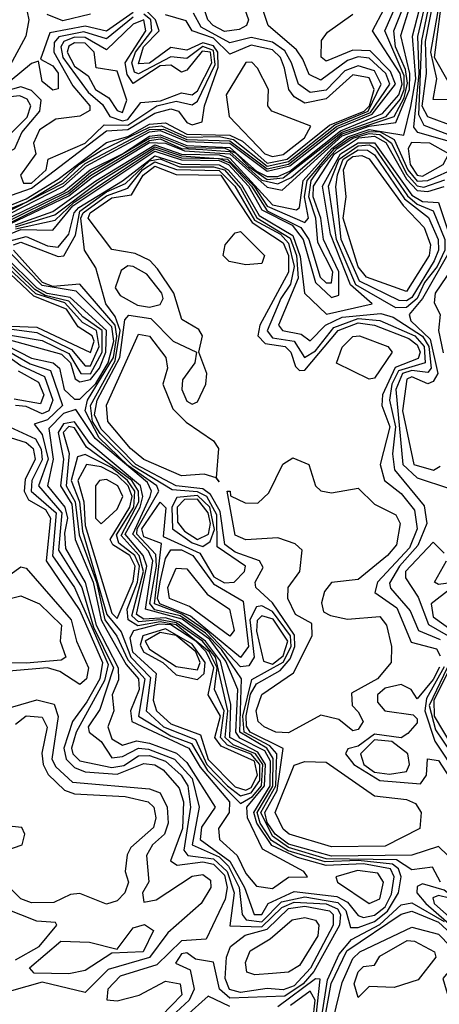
# Model space of a CAD drawing. Extents: x 2889633 to 3052318, y 540750 to 918690.
# Tile 561 of 656: x 2985433 to 2986216, y 834127 to 835966. Entities that reach past the tile are written whole.
import ezdxf

# ---------------------------------------------------------------- set-up
doc = ezdxf.new("R2010")
doc.units = 0

msp = doc.modelspace()

# ---------------------------------------------------------------- linework, layer by layer
at = {"layer": '0CON02XD'}
for points in [[(2985402.1, 835577.9), (2985525, 835636.9), (2985568.8, 835671.2), (2985675, 835736.3), (2985704.9, 835734.9), (2985740.7, 835720.7), (2985825, 835715.3), (2985895, 835652.6), (2985923, 835647), (2986035, 835748.6), (2986085, 835767), (2986135, 835773.5), (2986160.4, 835835), (2986160.9, 835865), (2986144.2, 835935.8), (2986195, 836097.5)], [(2985425, 835582.6), (2985495, 835607.2), (2985575.2, 835664.8), (2985685, 835731.9), (2985735, 835714.7), (2985805, 835713.2), (2985825, 835707.1), (2985905, 835620), (2985949.8, 835610.2), (2985955.3, 835614.7), (2985961.9, 835665), (2986015.4, 835725), (2986045, 835746.8), (2986085, 835760.2), (2986150, 835750), (2986163.2, 835803.2), (2986172.2, 835855), (2986166.2, 835935), (2986213.1, 836115)], [(2986235, 835737.9), (2986176, 835755), (2986168.8, 835765), (2986178.4, 835865), (2986176, 835934), (2986218.2, 836115)], [(2986245, 835746.4), (2986188.1, 835768.1), (2986178.2, 835788.2), (2986183.4, 835926.6), (2986223, 836115)], [(2986245, 835765.7), (2986195, 835784.4), (2986184.2, 835804.2), (2986192.2, 835865), (2986190.2, 835925), (2986227.7, 836115)], [(2986245, 835815.6), (2986205, 835816.7), (2986211.3, 835855), (2986200.3, 835905), (2986237.7, 836115)], [(2985393.9, 835576.1), (2985525, 835641.3), (2985565.4, 835674.6), (2985675, 835740.2), (2985695, 835742.8), (2985735, 835725.1), (2985775, 835723), (2985825, 835719.2), (2985885, 835666.2), (2985915, 835658.9), (2985939.4, 835670.6), (2986035, 835752.4), (2986132, 835785), (2986150.6, 835819.4), (2986157, 835847), (2986152.8, 835872.8), (2986134.2, 835915), (2986131.5, 835945), (2986162.9, 836025)], [(2985397.4, 835582.6), (2985523.6, 835645), (2985565, 835680), (2985675, 835744.1), (2985695, 835746.6), (2985745, 835726.8), (2985815.9, 835725.9), (2985836.3, 835716.3), (2985861.1, 835691.1), (2985895, 835667.3), (2985925, 835670), (2986034.2, 835755.8), (2986117.1, 835785), (2986143.3, 835816.7), (2986150.5, 835835), (2986150.5, 835860.5), (2986114.4, 835945), (2986154.1, 836035.9)], [(2985400.9, 835589.1), (2985515.6, 835645), (2985564.6, 835685.4), (2985625, 835715.1), (2985675, 835748.1), (2985695, 835750.5), (2985745, 835730.4), (2985825, 835727.1), (2985875, 835683), (2985895, 835672.7), (2985915, 835673), (2985937.5, 835682.5), (2986031.8, 835758.2), (2986109.9, 835790.1), (2986140.9, 835825), (2986146.9, 835845), (2986143.4, 835865), (2986091.4, 835945), (2986135, 836027.5)], [(2986235, 835846), (2986207.4, 835895), (2986223.8, 836025)], [(2985849.2, 835995), (2985860, 835965), (2985856.2, 835955), (2985842.6, 835947.4), (2985815, 835943.6), (2985794.2, 835955), (2985784.4, 835965), (2985771.2, 836005)], [(2985443.8, 835995), (2985450, 835965), (2985444.6, 835935), (2985367.1, 835792.9)], [(2985392.1, 835597.9), (2985515, 835660.5), (2985555, 835697), (2985675, 835760.7), (2985701.4, 835761.4), (2985745, 835741.8), (2985825, 835739.4), (2985895, 835687.3), (2985935, 835695.9), (2986024, 835766), (2986087.5, 835792.5), (2986123.8, 835845), (2986116.6, 835865), (2986085, 835893.8), (2986065, 835896.1), (2986045, 835889.2), (2985995, 835852.9), (2985973.5, 835863.5), (2985961.7, 835891.7), (2985949.5, 835909.5), (2985896.7, 835955), (2985883.9, 835993.9)], [(2985383.7, 835606.3), (2985445, 835631), (2985505, 835667.7), (2985595, 835736.3), (2985635, 835747.3), (2985675, 835770.7), (2985705, 835772.7), (2985745, 835751.8), (2985825, 835750), (2985848.6, 835738.6), (2985895, 835697.7), (2985932.5, 835705), (2986011.3, 835768.7), (2986076, 835795), (2986086, 835805), (2986094.7, 835835), (2986085, 835856.7), (2986055, 835862.5), (2986005, 835817.7), (2985965, 835809.5), (2985945, 835821.4), (2985935.6, 835835), (2985927.1, 835875), (2985920, 835895), (2985905, 835909.2), (2985865, 835918), (2985825, 835901.4), (2985795, 835931.3), (2985754.7, 835944.7), (2985743.6, 835963.6), (2985705, 835974.6)], [(2985388.3, 835601.7), (2985445, 835625.1), (2985512.1, 835665), (2985544.5, 835695.5), (2985585, 835721.2), (2985675, 835765.1), (2985697.6, 835767.6), (2985745, 835746.2), (2985805, 835747.4), (2985831.8, 835741.8), (2985895, 835692.2), (2985935, 835701), (2986021, 835769), (2986083.7, 835795), (2986107.9, 835845), (2986095, 835870), (2986065, 835879.6), (2986039.9, 835870.1), (2986005, 835833.8), (2985975, 835829.4), (2985953.1, 835845), (2985940.4, 835885), (2985927.6, 835907.6), (2985905, 835923.3), (2985865, 835932.3), (2985825, 835922.5), (2985771.7, 835951.7), (2985757.7, 835977.7)], [(2985389.2, 835590.8), (2985515, 835654.4), (2985557.5, 835692.5), (2985675, 835756.2), (2985695, 835758.6), (2985745, 835737.8), (2985825, 835734.9), (2985895, 835682.5), (2985937.5, 835692.5), (2986026.7, 835763.3), (2986090.6, 835789.4), (2986134.2, 835845), (2986125, 835869.1), (2986087.3, 835907.3), (2986055, 835908.5), (2986005, 835888), (2985995.8, 835895.8), (2985996.4, 835926.4), (2986007.6, 835942.4), (2986055, 835975.7)], [(2985405, 835633.5), (2985455, 835650.8), (2985595, 835758.2), (2985635, 835760.7), (2985685, 835790.7), (2985715, 835798.8), (2985729.2, 835795), (2985745, 835773.3), (2985755, 835769.4), (2985773.8, 835775), (2985777.8, 835805), (2985803.4, 835876.6), (2985803, 835905), (2985795, 835916.6), (2985775, 835922.5), (2985745, 835908.5), (2985715, 835913.5), (2985675, 835884.3), (2985655, 835882.9), (2985663.9, 835915), (2985693.1, 835945), (2985686.7, 835965), (2985670.7, 835980.7)], [(2985645, 835979.2), (2985595, 835943.9), (2985555, 835953.2), (2985489.1, 835940.9), (2985471.7, 835891.7), (2985495, 835879.2), (2985505, 835865.8), (2985505, 835836.7), (2985495, 835834.2), (2985475, 835850), (2985468.3, 835888.3), (2985455, 835883.8), (2985415, 835850.9)], [(2985645, 835970), (2985595, 835929.6), (2985552.8, 835942.8), (2985506.3, 835933.7), (2985497.3, 835922.7), (2985496.8, 835905), (2985531.9, 835841.9), (2985564.2, 835805), (2985564, 835796), (2985545, 835785.7), (2985500.2, 835779.8), (2985470, 835760), (2985458.9, 835735), (2985463.3, 835715), (2985434.5, 835675), (2985440.2, 835660.2)], [(2985440.2, 835660.2), (2985455, 835660.6), (2985482.7, 835685), (2985486.2, 835705), (2985555.5, 835735), (2985590.5, 835769.5), (2985635, 835768.9), (2985689.2, 835805), (2985725, 835813.3), (2985755, 835806.5), (2985765, 835813.3), (2985798.1, 835881.9), (2985795, 835908), (2985775, 835915.8), (2985745, 835892.9), (2985715, 835896.2), (2985655, 835864.6), (2985647.4, 835867.4), (2985642.5, 835885), (2985649.4, 835905), (2985679.7, 835945), (2985677.8, 835965), (2985665, 835975.6)], [(2985565, 835975.8), (2985513.7, 835963.7), (2985484, 835975)], [(2985625, 835776.6), (2985635, 835779.1), (2985659.1, 835810.9), (2985695.8, 835814.2), (2985735, 835828.9), (2985755, 835825.5), (2985765, 835832.7), (2985791.9, 835885), (2985788.9, 835905), (2985773.3, 835906.7), (2985745, 835871.4), (2985735, 835867.5), (2985715, 835880.8), (2985695, 835879.1), (2985645, 835846.7), (2985633.3, 835863.3), (2985630, 835885), (2985668.2, 835945), (2985665, 835965.3), (2985645, 835957.5), (2985595, 835909.2), (2985555, 835932.2), (2985535, 835932.8), (2985515.5, 835925), (2985509.7, 835915), (2985513.7, 835895), (2985560.5, 835830.5), (2985587.4, 835807.4), (2985601.4, 835785), (2985625, 835776.6)], [(2985625, 835792.2), (2985632.9, 835815), (2985615, 835869.2), (2985575.7, 835875.7), (2985571.8, 835905), (2985555, 835921.8), (2985535, 835922.4), (2985525, 835916.2), (2985521.4, 835905), (2985535, 835878.5), (2985560.9, 835860.9), (2985574.5, 835835), (2985599.5, 835819.5), (2985615, 835796), (2985625, 835792.2)], [(2985905, 835709.8), (2985925, 835714.1), (2985964.6, 835745), (2985976.5, 835766.5), (2985903.3, 835795), (2985896, 835805), (2985897.5, 835835), (2985877.1, 835875), (2985866.1, 835886.1), (2985855, 835885.5), (2985818.1, 835825), (2985823.8, 835785), (2985890.8, 835715), (2985905, 835709.8)], [(2985345, 835686.7), (2985365, 835691.6), (2985424, 835725), (2985436.7, 835755), (2985470.6, 835795), (2985472.9, 835815), (2985455, 835833.1), (2985435, 835840), (2985415, 835834.7), (2985372.7, 835767.3), (2985332, 835728), (2985327.3, 835715), (2985333, 835693), (2985345, 835686.7)], [(2985365, 835701.1), (2985446.7, 835783.3), (2985453.8, 835805), (2985446.9, 835816.9), (2985433.4, 835823.4), (2985415, 835821.8), (2985400.2, 835805), (2985379.7, 835760.3), (2985338.1, 835725), (2985341.8, 835701.8), (2985365, 835701.1)], [(2985413.8, 835565), (2985435, 835573.7), (2985495, 835572.5), (2985532.3, 835617.7), (2985685, 835720.1), (2985735, 835703.9), (2985805, 835702.4), (2985823, 835695), (2985860.1, 835655), (2985885, 835610.2), (2985941.7, 835581.7), (2985962, 835555), (2985984.8, 835474.8), (2986015, 835446.5), (2986028.7, 835451.3), (2986028.7, 835495), (2986000.2, 835555), (2985995.2, 835595), (2985981, 835635), (2985981.3, 835655), (2986020.5, 835715), (2986065.3, 835745), (2986095, 835748.3), (2986116.3, 835736.3), (2986155, 835667.6), (2986175, 835646.9), (2986195, 835644.7), (2986225, 835654)], [(2985424.9, 835575.1), (2985499, 835591), (2985534.8, 835625), (2985685, 835724.3), (2985735, 835707.6), (2985805, 835706.1), (2985825, 835698.3), (2985865.4, 835655), (2985895, 835608.8), (2985957.6, 835577.6), (2985972.8, 835555), (2985993.8, 835485), (2986005, 835474.4), (2986015, 835474), (2986017.5, 835495), (2985989.6, 835549.6), (2985985.7, 835595), (2985972.8, 835635), (2985977, 835665), (2985995, 835690.7), (2986025.4, 835725), (2986055, 835744.3), (2986085, 835753.1), (2986105, 835750.9), (2986127.2, 835735), (2986155, 835677.5), (2986175, 835655.2), (2986187.1, 835652.9), (2986226.8, 835666.8)], [(2985425, 835578.9), (2985498.8, 835601.2), (2985578.6, 835661.4), (2985685, 835728.1), (2985735, 835711.2), (2985821, 835705), (2985870.7, 835655), (2985895, 835617.4), (2985965, 835587.1), (2985971.9, 835595), (2985964.8, 835635), (2985969.6, 835665), (2986020.4, 835725), (2986048.9, 835745), (2986085, 835756.8), (2986106.1, 835756.1), (2986132, 835742), (2986157.5, 835685), (2986175, 835664.3), (2986195, 835665.3), (2986250, 835690)], [(2985415, 835552.7), (2985445, 835560.5), (2985485, 835543.1), (2985505, 835540.9), (2985524.8, 835565.2), (2985534.8, 835605), (2985543.3, 835615), (2985625.1, 835664.9), (2985685, 835711.2), (2985735, 835695.7), (2985805, 835694.4), (2985822.3, 835685), (2985847, 835657), (2985879.8, 835599.8), (2985942.6, 835562.6), (2985956.4, 835523.6), (2985964.6, 835454.6), (2986005.4, 835415.4), (2986090.8, 835435), (2986050.4, 835470.4), (2986013.4, 835565), (2985998.3, 835655), (2986031.6, 835715), (2986065, 835735.8), (2986095, 835735.9), (2986165, 835637.8), (2986185, 835626.1), (2986215, 835624.2), (2986237.4, 835555)], [(2986135, 835427.5), (2986060.6, 835470.6), (2986024, 835555), (2986009.3, 835655), (2986029.5, 835705), (2986065, 835729.7), (2986085, 835731.9), (2986095, 835726.2), (2986156.6, 835636.6), (2986175, 835621.2), (2986205, 835608.9), (2986226.4, 835555), (2986226.2, 835535), (2986211.9, 835505), (2986188.6, 835475), (2986174.7, 835445), (2986155, 835428.4), (2986135, 835427.5)], [(2986185, 835673.1), (2986223.1, 835695), (2986234.2, 835715), (2986198.8, 835735), (2986164, 835736), (2986157.8, 835725), (2986161.6, 835695), (2986174.7, 835675), (2986185, 835673.1)], [(2986155, 835440.6), (2986141.4, 835441.4), (2986067.1, 835477.1), (2986033.3, 835555), (2986023.2, 835653.2), (2986026, 835676), (2986036.7, 835705), (2986065, 835722.5), (2986082.2, 835722.2), (2986095, 835712.9), (2986151, 835631), (2986196.2, 835596.2), (2986213.8, 835555), (2986214.6, 835535), (2986206.4, 835515), (2986165, 835447.1), (2986155, 835440.6)], [(2986155, 835458), (2986080, 835485), (2986065, 835504.2), (2986036.7, 835595), (2986042.5, 835635), (2986037.6, 835685), (2986045, 835702.9), (2986055, 835710), (2986071.9, 835711.9), (2986085, 835705.5), (2986148.5, 835618.5), (2986187.7, 835577.7), (2986199.5, 835545), (2986197.5, 835525), (2986155, 835458)], [(2985421.5, 835545), (2985435, 835550), (2985505, 835523.6), (2985515.5, 835524.5), (2985537.1, 835562.9), (2985545, 835608.3), (2985595, 835644.1), (2985630.3, 835659.7), (2985675, 835701.8), (2985695, 835705.6), (2985731, 835691), (2985795, 835690.8), (2985815.2, 835685), (2985845, 835651.2), (2985875.7, 835595.7), (2985937.7, 835557.7), (2985949.7, 835525), (2985952.6, 835482.6), (2985915.8, 835395), (2985923.3, 835385), (2985958.3, 835378.3), (2985975, 835366.2), (2986004, 835395), (2986035, 835410.3), (2986107.1, 835417.1), (2986130, 835410), (2986185, 835374.7), (2986196.4, 835355), (2986201.2, 835315), (2986195, 835306.7), (2986165, 835310.8), (2986147.3, 835305), (2986135.3, 835275), (2986148.2, 835135), (2986175, 835110), (2986235, 835090)], [(2986218.6, 834355), (2986203.3, 834383.3), (2986165, 834378.1), (2986136.6, 834396.6), (2986005, 834398.9), (2985935, 834419.5), (2985905, 834440.8), (2985883.1, 834485), (2985910.8, 834535), (2985912.8, 834595), (2985899.6, 834609.6), (2985852.2, 834635), (2985849.2, 834665), (2985866.2, 834733.8), (2985925, 834765.8), (2985939.5, 834795), (2985938.7, 834815), (2985905, 834860.4), (2985885, 834870.9), (2985875, 834869.4), (2985862.5, 834845), (2985870.4, 834775), (2985860.9, 834759.1), (2985845, 834757.3), (2985782.9, 834822.9), (2985735.6, 834855.6), (2985684.6, 834874.6), (2985697.5, 834987.5), (2985665, 834999.6), (2985660.8, 835015), (2985695, 835064.4), (2985705.9, 835054.1), (2985700.6, 835000.6), (2985769.5, 834969.5), (2985795.6, 834925), (2985815, 834913.8), (2985833.3, 834915), (2985852.5, 834935), (2985854.2, 834945), (2985801.3, 834981.3), (2985800.8, 835040.8), (2985782.1, 835075), (2985765, 835083.8), (2985717.5, 835087.5), (2985645, 835131.6), (2985582.9, 835192.9), (2985568.8, 835215), (2985565.2, 835245), (2985611.3, 835328.7), (2985620.5, 835385), (2985611.4, 835411.4), (2985593.5, 835435), (2985575, 835502.5), (2985553.8, 835535), (2985547.4, 835595), (2985551.2, 835605), (2985595, 835636.7), (2985635, 835651.1), (2985662.2, 835685), (2985685, 835700), (2985725.9, 835685.9), (2985805, 835684.1), (2985834.8, 835655), (2985871.5, 835591.5), (2985919.6, 835565), (2985935, 835548.5), (2985945.6, 835505), (2985938.5, 835471.5), (2985920.4, 835445), (2985894.6, 835384.6), (2985905, 835371.5), (2985945.3, 835365.3), (2985964.5, 835334.5), (2985985, 835347.3), (2986019.2, 835390.8), (2986065, 835407.9), (2986105, 835404), (2986170.4, 835375), (2986187.8, 835355), (2986189.6, 835325), (2986139.9, 835310.1), (2986127.6, 835285), (2986123.4, 835255), (2986134.2, 835205), (2986128.8, 835155), (2986132.5, 835125), (2986187.8, 835057.8), (2986192.9, 835025), (2986176.2, 834983.8), (2986142, 834945), (2986123.1, 834913.1), (2986125, 834903.8), (2986161.7, 834861.7), (2986177.5, 834825), (2986217.9, 834807.9)], [(2986232.2, 834405), (2986215, 834421.5), (2986165, 834405.7), (2986015, 834403.7), (2985935, 834426), (2985910, 834445), (2985895, 834466.2), (2985890.4, 834485), (2985913.8, 834526.2), (2985924.6, 834604.6), (2985862.9, 834635), (2985856.1, 834646.1), (2985855.6, 834665.6), (2985864, 834706), (2985874.8, 834725.2), (2985919.4, 834750.6), (2985937.7, 834772.3), (2985946.4, 834795), (2985946.2, 834816.2), (2985905, 834876.7), (2985873.8, 834905), (2985872.5, 834915), (2985887.3, 834942.7), (2985880.8, 834955), (2985835, 834971.2), (2985815.8, 834985.8), (2985807.1, 835047.1), (2985789, 835079), (2985775, 835089.7), (2985725.2, 835095.2), (2985649.5, 835135), (2985585, 835200.8), (2985572.4, 835227.6), (2985577.4, 835255), (2985620.2, 835335), (2985629.5, 835405), (2985636.4, 835413.6), (2985677.9, 835407.9), (2985719.4, 835365), (2985763.3, 835345), (2985760, 835325), (2985736.7, 835293.3), (2985735.4, 835275), (2985745, 835253.1), (2985755, 835247.5), (2985765, 835252), (2985780.6, 835285), (2985782.5, 835305), (2985767.5, 835345), (2985774.2, 835375), (2985767.1, 835387.1), (2985735.6, 835405.6), (2985720.5, 835455), (2985690.3, 835500.3), (2985675.6, 835515.6), (2985648.7, 835528.7), (2985605, 835536.7), (2985560.5, 835595), (2985564.6, 835605), (2985605, 835632.7), (2985641.7, 835638.3), (2985663.6, 835675), (2985685, 835691.9), (2985725, 835676.7), (2985808.4, 835675), (2985866.7, 835586.7), (2985925, 835548.9), (2985934.7, 835525), (2985935, 835494), (2985880.9, 835395), (2985877.5, 835375), (2985890.9, 835360.9), (2985928.8, 835355), (2985939.1, 835345), (2985948, 835318), (2985955, 835310.6), (2985965, 835311.1), (2986027.7, 835385), (2986065, 835399.6), (2986095.2, 835395.2), (2986159.5, 835370.5), (2986175, 835358.2), (2986180.3, 835345), (2986177, 835333), (2986133.6, 835316.4), (2986110.4, 835265), (2986108.9, 835245), (2986124.1, 835205), (2986105.7, 835135), (2986114, 835105), (2986145, 835080.6), (2986169.9, 835049.9), (2986174.6, 835015), (2986160.6, 834979.4), (2986100.9, 834915), (2986095.8, 834895.8), (2986137.2, 834867.2), (2986163.4, 834803.4), (2986210.8, 834790.8), (2986217.5, 834777.5)], [(2985855, 835507.5), (2985823.9, 835513.9), (2985812.5, 835525), (2985816.7, 835545), (2985835, 835567.5), (2985845, 835570), (2985890, 835525), (2985885, 835510), (2985855, 835507.5)], [(2985396.4, 835355), (2985452.8, 835322.8), (2985490.3, 835310.3), (2985512.7, 835245), (2985485, 835218.2), (2985460, 835210), (2985475, 835190.8), (2985486.1, 835145), (2985468.2, 835095), (2985511.7, 835045), (2985505.4, 834975), (2985548.8, 834905), (2985571, 834831), (2985608.3, 834755), (2985582.4, 834677.6), (2985561.1, 834645), (2985562.5, 834635), (2985585, 834618), (2985605, 834587.5), (2985625, 834589.5), (2985654.7, 834605.3), (2985673.7, 834603.7), (2985722.2, 834585), (2985755, 834548.9), (2985767.8, 834495), (2985754.7, 834424.7), (2985805, 834402.5), (2985822.6, 834385), (2985842.6, 834345), (2985848.5, 834295), (2985855.7, 834285), (2985885, 834280.8), (2985921.6, 834318.4), (2985965, 834327.4), (2986027, 834317), (2986042, 834302), (2986050.3, 834270.3), (2986065, 834270.5), (2986095, 834281.8), (2986119.2, 834300.8), (2986140, 834335), (2986144.7, 834365), (2986139.8, 834379.8), (2986128.6, 834388.6), (2986065, 834395.4), (2986003, 834393), (2985933.8, 834413.8), (2985903.1, 834433.1), (2985882, 834465), (2985876.2, 834485), (2985905.5, 834534.5), (2985906.1, 834586.1), (2985894.3, 834605), (2985843.7, 834635), (2985846.7, 834735), (2985809.7, 834789.7), (2985779.9, 834819.9), (2985732.5, 834852.5), (2985685, 834863.9), (2985675.7, 834875.7), (2985688.5, 834945), (2985687.1, 834967.1), (2985651.5, 835005), (2985652.1, 835015), (2985692.7, 835085), (2985689.2, 835095), (2985635, 835133.4), (2985581.6, 835185), (2985555.2, 835235), (2985559.5, 835255), (2985608, 835335), (2985614.6, 835374.6), (2985611.1, 835395), (2985545, 835471.9), (2985495, 835467.6), (2985475.8, 835475), (2985421.6, 835535)], [(2985407.8, 835357.8), (2985455, 835333.5), (2985495.7, 835325), (2985507.5, 835315), (2985516.2, 835275), (2985535, 835256.9), (2985545, 835256.7), (2985575, 835286.1), (2985598.3, 835325), (2985608.8, 835365), (2985605, 835392.3), (2985538.7, 835458.7), (2985475, 835469.2), (2985415, 835530)], [(2986236.3, 835535), (2986184.7, 835445), (2986160, 835415), (2986163, 835403), (2986199.2, 835369.2), (2986213.2, 835305), (2986205, 835290), (2986195, 835285.6), (2986165, 835298.5), (2986155.5, 835294.5), (2986147.2, 835235), (2986168.6, 835135), (2986205.5, 835124.5), (2986217.9, 835132.1)], [(2985355, 835384.2), (2985510.9, 835340.9), (2985527.9, 835325), (2985536.7, 835295), (2985545, 835289.2), (2985565, 835293.8), (2985582, 835315), (2985593.5, 835345), (2985594.8, 835385), (2985526.9, 835446.9), (2985484.4, 835454.4), (2985464.9, 835464.9), (2985404.5, 835524.5)], [(2985361.1, 835395), (2985465, 835381.6), (2985529.7, 835349.7), (2985555, 835319.4), (2985565, 835319.5), (2985581.6, 835355), (2985576.4, 835385), (2985550.1, 835400.1), (2985517, 835437), (2985463.4, 835453.4), (2985401.6, 835511.6)], [(2985375, 835383.4), (2985475, 835366.5), (2985525, 835342.5), (2985547.1, 835305), (2985565, 835304.2), (2985586.8, 835345), (2985586.8, 835385), (2985550.8, 835410.8), (2985525, 835439.8), (2985480.7, 835450.7), (2985461.5, 835461.5), (2985400.9, 835520.9)], [(2985385, 835394.8), (2985465, 835391.7), (2985565, 835344.3), (2985571.8, 835365), (2985568.5, 835375), (2985542.2, 835392.2), (2985520.3, 835425), (2985459.1, 835449.1), (2985392.2, 835512.2)], [(2986249.7, 835515), (2986208.4, 835455), (2986206.6, 835436.6), (2986218, 835415), (2986214.6, 835385.4), (2986223.3, 835343.3)], [(2985675, 835428.9), (2985695, 835434), (2985700.8, 835445), (2985698.1, 835455), (2985670.2, 835490.2), (2985645, 835504.4), (2985635, 835505.7), (2985622.6, 835497.4), (2985611.2, 835465), (2985620.6, 835450.6), (2985652.6, 835432.6), (2985675, 835428.9)], [(2985805, 835102.5), (2985800, 835110), (2985777.2, 835117.2), (2985735, 835113.9), (2985665, 835144.2), (2985639.6, 835165), (2985597.5, 835215), (2985595, 835246), (2985655, 835378.1), (2985675, 835374.4), (2985705.6, 835335), (2985708.9, 835315), (2985700, 835285), (2985719.1, 835239.1), (2985744, 835214), (2985795, 835179.2), (2985804.3, 835165), (2985800, 835110), (2985805, 835102.5)], [(2986085, 835294.2), (2986024.2, 835324.2), (2986035, 835353.8), (2986055, 835374.2), (2986067.5, 835375), (2986120, 835355), (2986128, 835345), (2986095, 835296.2), (2986085, 835294.2)], [(2985397.2, 835347.2), (2985435, 835319.7), (2985479.2, 835299.2), (2985494.6, 835255), (2985487.5, 835235), (2985475, 835229.6), (2985445, 835243.3), (2985425, 835245.3)], [(2985430, 835310), (2985468.4, 835288.4), (2985477.9, 835265), (2985471.9, 835248.1), (2985422.9, 835257.1)], [(2986075, 834289.2), (2986095, 834293.5), (2986115, 834309.3), (2986127.1, 834332.9), (2986132.1, 834365), (2986125, 834379.7), (2986075, 834389.5), (2986005, 834386.4), (2985951.4, 834401.4), (2985903.5, 834423.5), (2985875.8, 834465), (2985869.8, 834485), (2985900.5, 834535), (2985901, 834581), (2985890.4, 834600.4), (2985844.1, 834624.1), (2985836.3, 834635), (2985840.3, 834715), (2985817.7, 834767.7), (2985788, 834808), (2985736.2, 834846.2), (2985667.8, 834865), (2985681.8, 834955), (2985673.3, 834973.3), (2985644.1, 835005), (2985676.7, 835075), (2985678.9, 835085), (2985671.3, 835101.3), (2985573.8, 835183.8), (2985537.9, 835237.9), (2985515, 835230), (2985487.6, 835202.4), (2985495.2, 835144.8), (2985484.6, 835095), (2985517.3, 835055), (2985522.3, 835035), (2985516.8, 835006.8), (2985518.3, 834978.3), (2985555, 834914.5), (2985575.8, 834835), (2985617, 834755), (2985617.4, 834732.6), (2985605.7, 834705), (2985608.9, 834675), (2985597.5, 834645), (2985605, 834622.5), (2985625, 834611.1), (2985651.3, 834618.7), (2985675, 834614.7), (2985725.9, 834595.9), (2985745, 834578.5), (2985798.1, 834495), (2985772.4, 834457.6), (2985770, 834435), (2985825, 834394.1), (2985852.8, 834345), (2985870.8, 834295), (2985885, 834294.6), (2985896.7, 834315), (2985945, 834337.5), (2986025, 834328.4), (2986045, 834317.7), (2986065, 834293.1), (2986075, 834289.2)], [(2985905, 834343.1), (2985935, 834364.5), (2985970, 834365), (2985963.3, 834375), (2985886.4, 834416.4), (2985858.4, 834475), (2985857.1, 834495), (2985890, 834535), (2985891.9, 834575), (2985877.6, 834597.6), (2985825.2, 834625), (2985827, 834687), (2985807.5, 834767.5), (2985779.7, 834805), (2985730.7, 834840.7), (2985705, 834848.6), (2985665, 834846.3), (2985650.7, 834855), (2985670.2, 834945), (2985663.3, 834965), (2985629.6, 835005), (2985658, 835055), (2985662.6, 835075), (2985658.5, 835095), (2985563.9, 835173.9), (2985535, 835214.7), (2985515, 835210.8), (2985504.8, 835195), (2985514.7, 835145), (2985508.9, 835095), (2985530.6, 835060.6), (2985536.7, 834995), (2985570, 834915), (2985585.1, 834845.1), (2985595.4, 834825.4), (2985631.6, 834761.6), (2985654.7, 834734.7), (2985655.8, 834715), (2985639.7, 834675), (2985642.5, 834655), (2985748.4, 834605), (2985770, 834570), (2985824.7, 834505), (2985824.1, 834485), (2985804.1, 834455), (2985806.1, 834435), (2985838.9, 834405), (2985855, 834371.5), (2985875, 834347.3), (2985905, 834343.1)], [(2985413.8, 835205), (2985462.6, 835182.6), (2985473.3, 835163.3), (2985475, 835143.8), (2985455.4, 835105), (2985454.7, 835085), (2985500.9, 835045), (2985494.2, 834964.2), (2985535.4, 834905), (2985598.2, 834761.8), (2985591.5, 834731.5), (2985538.2, 834635), (2985529.5, 834605), (2985532.2, 834595), (2985545, 834581.9), (2985605, 834568.9), (2985627.2, 834572.8), (2985655, 834590.8), (2985675, 834591.3), (2985705, 834580.8), (2985734.4, 834555), (2985746.9, 834535), (2985752, 834495), (2985739.1, 834415), (2985746.7, 834405), (2985795, 834398.6), (2985820.4, 834375), (2985833.3, 834335), (2985825, 834273.3), (2985885, 834271.5), (2985922.1, 834307.9), (2985945, 834318), (2986004.8, 834314.8), (2986026.1, 834305), (2986032, 834295), (2986030, 834275), (2985981.9, 834188.1), (2985961.8, 834165), (2985927.9, 834142.1), (2985825, 834138.5), (2985806.2, 834155), (2985795, 834206), (2985761.2, 834211.2), (2985745, 834223.3), (2985735, 834221.2), (2985724, 834204), (2985751.2, 834191.2), (2985758.5, 834155), (2985749.5, 834135), (2985717.1, 834105)], [(2985845, 834501.9), (2985867.8, 834515), (2985884.5, 834535), (2985886.9, 834575), (2985873, 834595), (2985831.6, 834611.6), (2985816.5, 834625), (2985821.5, 834675), (2985798.5, 834775), (2985774, 834805), (2985725, 834839.6), (2985695.1, 834845.1), (2985655, 834840.9), (2985642.6, 834852.6), (2985664.1, 834935), (2985655.9, 834965), (2985622.3, 835002.3), (2985655.1, 835065), (2985654.8, 835085), (2985642.1, 835105), (2985557.4, 835167.4), (2985535, 835203.6), (2985525, 835205.8), (2985514.3, 835195), (2985525.4, 835155.4), (2985519.5, 835095), (2985536.7, 835065), (2985543.8, 835003.8), (2985576.3, 834915), (2985592.1, 834845), (2985614.5, 834814.5), (2985635, 834770), (2985666.4, 834735), (2985654.6, 834665), (2985715, 834628.4), (2985753.7, 834613.7), (2985783.5, 834563.5), (2985845, 834501.9)], [(2985415, 835185.5), (2985445, 835176.2), (2985458.2, 835165), (2985462.1, 835145), (2985443.3, 835106.7), (2985441.6, 835085), (2985449.3, 835069.3), (2985480.9, 835050.9), (2985490.4, 835035), (2985482.3, 834955), (2985545, 834862.5), (2985587.5, 834765), (2985582.6, 834735), (2985558, 834692), (2985531.3, 834655), (2985515.3, 834605), (2985520, 834585), (2985535, 834569.2), (2985555, 834561.3), (2985615, 834556.5), (2985665, 834576.4), (2985685, 834574.4), (2985700.8, 834565), (2985730.7, 834530.7), (2985738.7, 834505), (2985736.7, 834455), (2985714.6, 834394.6), (2985726.9, 834386.9), (2985775, 834393.3), (2985795, 834388.8), (2985815, 834368.2), (2985820.3, 834345), (2985816.5, 834323.5), (2985781.2, 834248.8), (2985735, 834245.4), (2985689.2, 834200.8), (2985620.5, 834179.5), (2985597.5, 834155), (2985595.6, 834135.6), (2985615, 834133.3), (2985656.2, 834143.8), (2985705, 834170), (2985732.5, 834165), (2985735.6, 834145), (2985697.1, 834105)], [(2985845, 834516.5), (2985865, 834521.6), (2985881.1, 834545), (2985881.3, 834575), (2985865, 834594.2), (2985820.6, 834610.6), (2985808.1, 834625), (2985814.8, 834675), (2985796.6, 834715), (2985801.3, 834755), (2985786.4, 834785), (2985725, 834835.5), (2985695, 834841), (2985653.7, 834833.7), (2985635.3, 834845), (2985633.8, 834865), (2985653, 834915), (2985656.6, 834945), (2985648, 834965), (2985618.3, 834988.3), (2985613.7, 835003.7), (2985645.8, 835055), (2985647.9, 835085), (2985634.4, 835105), (2985605, 835128.8), (2985555, 835153.8), (2985540.9, 835149.1), (2985529.2, 835105), (2985544.4, 835065), (2985550.3, 835010.3), (2985595.8, 834855), (2985622.4, 834822.4), (2985640.7, 834775), (2985677, 834737), (2985669.1, 834675), (2985701.5, 834645), (2985761.2, 834621.2), (2985782.4, 834575), (2985820.8, 834535), (2985845, 834516.5)], [(2985935, 834633.9), (2985911.2, 834635), (2985889.2, 834645), (2985878.1, 834655), (2985874.2, 834675), (2985885, 834705.5), (2985943.8, 834746.2), (2985978.8, 834815), (2985978.3, 834838.3), (2985947.5, 834855), (2985933.6, 834885), (2985934.4, 834905), (2985955.8, 834935), (2985960, 834975), (2985947, 834987), (2985915, 834998), (2985855, 834994.5), (2985835, 835003.3), (2985820, 835085), (2985825.7, 835085), (2985826.2, 835076.2), (2985853.6, 835063.6), (2985877.4, 835062.6), (2985897.9, 835082.1), (2985924.4, 835135.6), (2985942.7, 835147.3), (2985972.5, 835135), (2985985.4, 835095.4), (2985995, 835085.7), (2986015, 835081.9), (2986065, 835090.6), (2986095, 835060.8), (2986135, 835040.8), (2986142.9, 835025), (2986136.2, 834985), (2986119.5, 834965), (2986065, 834920.5), (2986015, 834914.4), (2986002, 834898), (2985996.4, 834876.4), (2986000, 834860), (2986013, 834853), (2986045, 834846.2), (2986105, 834851.4), (2986117.5, 834835), (2986126.9, 834795), (2986126.5, 834765), (2986100.6, 834735), (2986052, 834708), (2986053.3, 834685), (2986065, 834673.3), (2986073.8, 834655), (2986065, 834640), (2986055, 834637.5), (2986028.7, 834658.7), (2985995, 834666.7), (2985935, 834633.9)], [(2985615, 834847.1), (2985645, 834917.1), (2985648.5, 834945), (2985638.8, 834965), (2985606.9, 834985), (2985601.8, 834995), (2985638.3, 835055), (2985642.9, 835075), (2985635.6, 835095), (2985614.7, 835115), (2985585, 835130.5), (2985557.5, 835135), (2985541.8, 835105), (2985553, 835065), (2985555, 835020.8), (2985605, 834857.5), (2985615, 834847.1)], [(2985585, 835024.4), (2985615, 835051.8), (2985625.3, 835075), (2985615.9, 835095), (2985595, 835107.1), (2985582, 835105), (2985574.5, 835095), (2985574.7, 835034.7), (2985585, 835024.4)], [(2985775, 834981.8), (2985788.7, 834991.3), (2985796.5, 835013.5), (2985788.1, 835055), (2985765, 835077.2), (2985726.5, 835073.5), (2985717.2, 835055), (2985718.2, 835015), (2985755, 834988.4), (2985775, 834981.8)], [(2985765, 834994.7), (2985785.2, 835005), (2985789, 835025), (2985784.8, 835045), (2985765, 835070), (2985740.6, 835069.4), (2985727, 835055), (2985727.6, 835027.6), (2985740.5, 835010.5), (2985765, 834994.7)], [(2985845, 834774.6), (2985751.5, 834851.5), (2985694.7, 834875), (2985690.4, 834885), (2985695, 834915.7), (2985705, 834959.2), (2985715, 834975.5), (2985735, 834975.9), (2985756.4, 834965), (2985795, 834912), (2985849.8, 834879.8), (2985860.3, 834795), (2985845, 834774.6)], [(2986225, 834969.2), (2986205, 834990), (2986153.3, 834935), (2986153.3, 834923.3), (2986177, 834887), (2986196, 834836), (2986232.5, 834815)], [(2985394.5, 834915.5), (2985435, 834944), (2985445, 834941.2), (2985528.8, 834845), (2985538.9, 834805), (2985561.2, 834755), (2985557.9, 834735), (2985545, 834724.4), (2985508.2, 834748.2), (2985485, 834755.3), (2985375.9, 834745.9)], [(2985825, 834814.5), (2985749.7, 834869.7), (2985712.7, 834885), (2985709.7, 834905), (2985725, 834941.4), (2985745, 834940), (2985782.9, 834892.9), (2985824.4, 834865), (2985833.1, 834825), (2985825, 834814.5)], [(2986275, 834918.8), (2986215, 834911.2), (2986207.5, 834915), (2986229.5, 834955)], [(2986237.2, 834902.8), (2986200.9, 834875), (2986205, 834850.6), (2986240.4, 834825)], [(2985445, 834763.8), (2985404.6, 834764.6), (2985381.2, 834775), (2985368.8, 834795), (2985352.5, 834865), (2985337, 834877), (2985300, 834885), (2985290, 834895), (2985365, 834893.3), (2985405, 834882.5), (2985435, 834890), (2985470, 834875), (2985511.2, 834835), (2985508.8, 834805), (2985518.8, 834775), (2985510.7, 834769.3), (2985445, 834763.8)], [(2985905, 834762.4), (2985925, 834777.5), (2985933.6, 834805), (2985906.1, 834846.1), (2985885, 834852.5), (2985876.1, 834843.9), (2985875, 834823.8), (2985888, 834768), (2985905, 834762.4)], [(2985855, 834526.9), (2985865, 834531.6), (2985876.9, 834555), (2985871.3, 834581.3), (2985809.1, 834609.1), (2985797.2, 834625), (2985807.8, 834665), (2985784.6, 834705), (2985795.4, 834755), (2985781, 834785), (2985761.9, 834805), (2985715, 834835.3), (2985693.3, 834836.7), (2985645.7, 834824.3), (2985638.7, 834811.3), (2985643.5, 834785), (2985687.5, 834745), (2985682.2, 834695), (2985688.5, 834675), (2985715, 834650.8), (2985770.3, 834630.3), (2985785, 834584), (2985835, 834533.1), (2985855, 834526.9)], [(2985765, 834733.5), (2985777.5, 834745), (2985779.2, 834765), (2985755, 834799.6), (2985705, 834828), (2985662.9, 834815), (2985657.6, 834797.6), (2985665, 834784.7), (2985700.4, 834765), (2985725, 834742.2), (2985765, 834733.5)], [(2985765, 834751.8), (2985769.7, 834765), (2985761.5, 834785), (2985725, 834815.4), (2985695, 834821.5), (2985667.3, 834805), (2985675, 834790), (2985725, 834758), (2985765, 834751.8)], [(2986256.5, 834795), (2986205.9, 834695), (2986206.3, 834665), (2986239.5, 834609.5)], [(2986216.3, 834756.3), (2986205, 834733.2), (2986175, 834697.5), (2986163.8, 834715), (2986145, 834724.3), (2986115, 834717.2), (2986100.8, 834705), (2986100.9, 834690.9), (2986114.7, 834674.7), (2986167.5, 834667.5), (2986175, 834660), (2986175, 834652.5), (2986157.5, 834632.5), (2986145, 834624.6), (2986095, 834631.2), (2986065, 834609.1), (2986045.7, 834604.3), (2986041.4, 834595), (2986056.5, 834575), (2986105, 834544.7), (2986181.2, 834538.8), (2986192.5, 834555), (2986194.4, 834585.6), (2986215, 834582), (2986249.2, 834529.2)], [(2986225, 834756.9), (2986192, 834698), (2986189.1, 834675), (2986208.1, 834618.1), (2986252, 834552)], [(2986230.8, 834755), (2986197.1, 834685), (2986209.4, 834639.4), (2986237.5, 834597.5)], [(2985405, 834677.8), (2985465, 834695.4), (2985497.6, 834687.6), (2985504.5, 834664.5), (2985493.1, 834585), (2985500.4, 834570.4), (2985531.5, 834541.5), (2985675, 834529.6), (2985695, 834521.9), (2985708.2, 834495), (2985710, 834465), (2985703.1, 834445), (2985680.6, 834425), (2985669.4, 834405), (2985674.1, 834355.9), (2985662, 834335), (2985665, 834317.5), (2985687.7, 834322.3), (2985755, 834366.1), (2985775, 834369.1), (2985789.1, 834359.1), (2985789.5, 834345), (2985771.9, 834315), (2985709.5, 834260.5), (2985675, 834214.7), (2985597.9, 834192.1), (2985555, 834148.9), (2985475, 834168.2), (2985418, 834152)], [(2985425, 834650), (2985445, 834665.8), (2985475, 834663.3), (2985484.2, 834644.2), (2985474.2, 834595.8), (2985476.9, 834575), (2985486.4, 834556.4), (2985516.6, 834526.6), (2985535, 834520), (2985630, 834515), (2985672.5, 834505), (2985683.3, 834495), (2985687.1, 834475), (2985682.7, 834457.3), (2985640.5, 834419.5), (2985633.6, 834406.4), (2985630, 834375), (2985636, 834355), (2985629.2, 834335), (2985615, 834320), (2985595, 834314.3)], [(2986123.2, 834556.8), (2986155, 834562), (2986160.8, 834575), (2986157.5, 834595), (2986127.5, 834617.5), (2986095, 834621.1), (2986068.9, 834595), (2986075.5, 834575), (2986095, 834560.7), (2986123.2, 834556.8)], [(2986015, 834420.9), (2985936, 834445), (2985925, 834453.8), (2985909.6, 834485), (2985945, 834573.3), (2985965, 834580.5), (2986005, 834579.1), (2986095, 834516.5), (2986155, 834509.6), (2986171.7, 834501.7), (2986182.2, 834485), (2986180, 834455), (2986115, 834422.2), (2986015, 834420.9)], [(2985405, 834413.3), (2985437.5, 834425), (2985442.5, 834445), (2985437, 834457), (2985400.7, 834460.7)], [(2986085, 834315.4), (2986105, 834324), (2986112.2, 834355), (2986101.7, 834371.7), (2986063.2, 834376.8), (2986023.3, 834365), (2986026.2, 834355), (2986085, 834315.4)], [(2986305, 834173.1), (2986315, 834176.7), (2986357.1, 834225), (2986371.6, 834255), (2986364.1, 834275), (2986345, 834287.9), (2986285, 834293.9), (2986225, 834340), (2986185, 834352), (2986175, 834346.7), (2986174.2, 834335), (2986190.8, 834315), (2986268.3, 834248.3), (2986305, 834173.1)], [(2985595, 834314.3), (2985545, 834334), (2985527.7, 834332.3), (2985497, 834317), (2985455, 834316.2), (2985435, 834324.2), (2985414.6, 834344.6)], [(2985987.3, 834045), (2986007.3, 834172.7), (2986029.4, 834220.6), (2986052.1, 834247.9), (2986105, 834275.9), (2986145, 834312.7), (2986165, 834316.5), (2986225, 834281.9)], [(2986315, 834200.6), (2986325, 834203.8), (2986356.4, 834245), (2986358.2, 834265), (2986351.3, 834275), (2986335, 834283.1), (2986292.4, 834282.4), (2986271.9, 834291.9), (2986235, 834325.3), (2986215, 834330.4), (2986203.9, 834326.1), (2986206.4, 834315), (2986269.3, 834259.3), (2986305, 834209.4), (2986315, 834200.6)], [(2985425, 834210), (2985469.4, 834235), (2985502.5, 834275), (2985500, 834280), (2985465, 834282.5), (2985405, 834306.2)], [(2985845, 834149.3), (2985824.8, 834154.8), (2985816.8, 834175), (2985818.9, 834215), (2985826.7, 834235), (2985853.7, 834256.3), (2985895, 834267.5), (2985935, 834305.7), (2985965, 834310.4), (2986011.3, 834301.3), (2986018.2, 834295), (2986018.1, 834275), (2985975.8, 834194.2), (2985945, 834161.4), (2985925, 834154), (2985895, 834156.7), (2985845, 834149.3)], [(2985992.7, 834045), (2986014.2, 834165.8), (2986043.4, 834226.6), (2986145, 834295.4), (2986165, 834300.8), (2986215, 834280.2), (2986253.3, 834245), (2986265.3, 834224.7), (2986273, 834177), (2986271.8, 834155), (2986252.5, 834095)], [(2985871.8, 834181.8), (2985856.9, 834186.9), (2985854.5, 834205), (2985863, 834227), (2985900.8, 834249.2), (2985941.4, 834285), (2985965, 834289.2), (2985985, 834284.3), (2985991.5, 834275), (2985989.3, 834255), (2985955, 834199.4), (2985935, 834186.9), (2985905, 834184.6), (2985871.8, 834181.8)], [(2985525, 834184), (2985460, 834185), (2985451.2, 834195), (2985510, 834245), (2985563, 834243), (2985615, 834230), (2985645, 834270), (2985665.9, 834275.9), (2985682.5, 834265), (2985663.3, 834225), (2985605, 834222.5), (2985555, 834190), (2985525, 834184)], [(2986007.2, 834055), (2986035, 834168), (2986055, 834212.5), (2986068.1, 834225), (2986165, 834271.2), (2986215, 834257.9), (2986237.1, 834235), (2986245.3, 834215), (2986239.4, 834195), (2986222.5, 834175), (2986236.9, 834126.9)], [(2986065, 834140), (2986057.5, 834165), (2986065, 834187.5), (2986075, 834197.5), (2986095, 834200), (2986105, 834216.7), (2986156.1, 834246.1), (2986170, 834245), (2986207.5, 834225), (2986210, 834215), (2986177, 834173), (2986131.7, 834158.3), (2986085, 834160), (2986065, 834140)], [(2985981.4, 834058.6), (2985993.9, 834173.9), (2985985, 834174.4), (2985915, 834122.5)], [(2985975.7, 834055), (2985984.7, 834134.7), (2985975, 834151.8), (2985938.7, 834125)], [(2985825, 834122.7), (2985785, 834142), (2985743.1, 834105)]]:
    msp.add_lwpolyline(points, dxfattribs=at)

doc.saveas('drawing.dxf')
